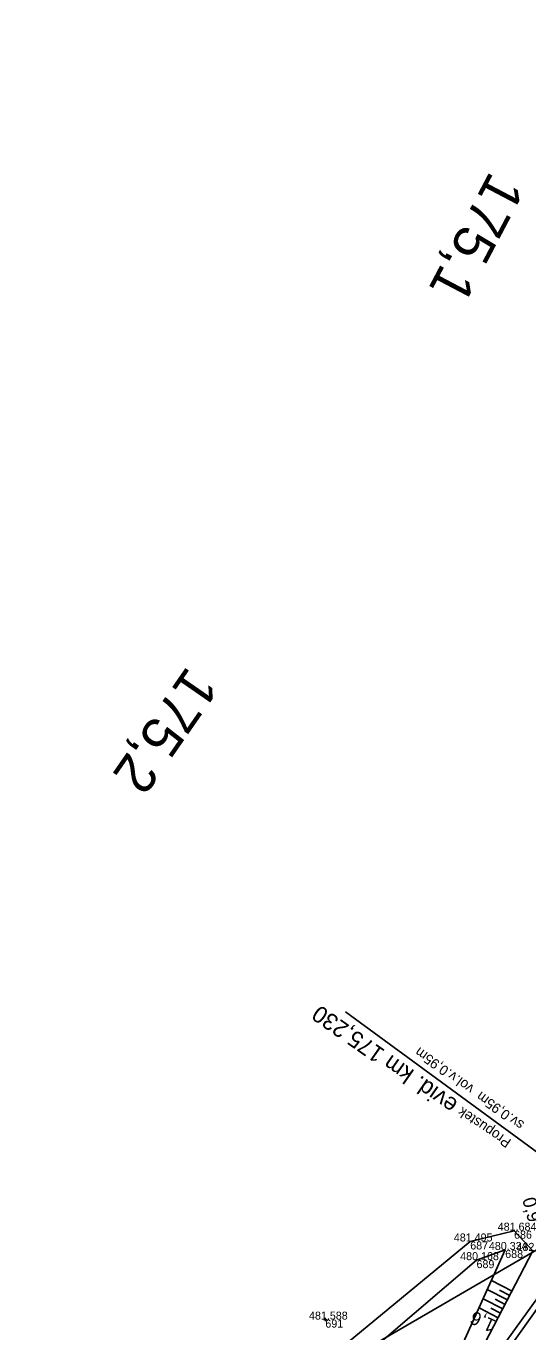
# Model space of a CAD drawing. Extents: x -1234191 to 23050, y -1290331 to -741191.
# Drawn here: x -864630.4 to -864555.2, y -1101503.4 to -1101307.6 of the extents above; entities that cross this region are included whole.
import ezdxf

# ---------------------------------------------------------------- set-up
doc = ezdxf.new("R2010")
doc.units = 0
for name, color, linetype in [('Vrstva 19', 7, 'Continuous'), ('Vrstva 4', 7, 'Continuous'), ('Vrstva 48', 7, 'Continuous'), ('Vrstva 49', 7, 'Continuous'), ('Vrstva 53', 7, 'Continuous'), ('Vrstva 60', 7, 'Continuous'), ('Vrstva 61', 7, 'Continuous'), ('Vrstva 7', 7, 'Continuous')]:
    doc.layers.add(name, color=color, linetype=linetype)

msp = doc.modelspace()

# ---------------------------------------------------------------- linework, layer by layer
at = {"layer": 'Vrstva 19'}
msp.add_line((-864582.56, -1101455.44), (-864543.69, -1101483.93), dxfattribs=at)
at = {"layer": 'Vrstva 4'}
for points in [[(-864519.86, -1101449.67), (-864529.98, -1101464.21), (-864541.15, -1101480.86), (-864562.1, -1101509.93), (-864584.12, -1101541.36), (-864599.09, -1101562.8), (-864627.6, -1101603.54), (-864640.54, -1101621.82), (-864649.94, -1101635.06), (-864659.08, -1101648.08), (-864667.87, -1101661.04), (-864677.15, -1101674.95), (-864690.37, -1101696.12), (-864705.05, -1101722.09), (-864715.24, -1101741.12), (-864726.98, -1101764.71), (-864740.9, -1101796.53), (-864752.22, -1101825.98)], [(-864519.21, -1101450.82), (-864528.78, -1101464.58), (-864540.45, -1101481.18), (-864561.25, -1101510.41), (-864583.51, -1101541.79), (-864598.41, -1101563.39), (-864627, -1101604), (-864639.82, -1101622.15), (-864649.25, -1101635.54), (-864658.35, -1101648.55), (-864667.26, -1101661.71), (-864676.39, -1101675.46), (-864689.53, -1101696.44), (-864704.2, -1101722.32), (-864714.43, -1101741.43), (-864725.9, -1101765.18), (-864740.17, -1101797), (-864751.21, -1101826.06)]]:
    msp.add_lwpolyline(points, dxfattribs=at)
at = {"layer": 'Vrstva 48'}
for p, q in [((-864557.58, -1101497.32), (-864560.66, -1101495.73)), ((-864558.96, -1101499.98), (-864561.89, -1101498.46)), ((-864558.27, -1101498.65), (-864561.28, -1101497.09)), ((-864558.62, -1101499.32), (-864560.1, -1101498.55)), ((-864557.93, -1101497.99), (-864559.45, -1101497.2)), ((-864559.66, -1101501.31), (-864562.51, -1101499.83)), ((-864559.31, -1101500.65), (-864560.76, -1101499.9))]:
    msp.add_line(p, q, dxfattribs=at)
at = {"layer": 'Vrstva 49'}
for p, q in [((-864585.81, -1101501.64), (-864585.31, -1101501.56)), ((-864585.52, -1101501.84), (-864585.6, -1101501.35))]:
    msp.add_line(p, q, dxfattribs=at)
for points in [[(-864578.48, -1101526.58), (-864570.28, -1101515.7), (-864562.23, -1101506.28), (-864554.45, -1101491.29), (-864557.27, -1101488.26), (-864563.84, -1101489.88), (-864583.29, -1101505.92), (-864605.29, -1101528.11), (-864607.53, -1101533.85)], [(-864607.53, -1101533.85), (-864602.23, -1101528.18), (-864581.57, -1101508.67), (-864562.9, -1101492.68), (-864558.6, -1101491.15), (-864565.08, -1101505.54), (-864573.94, -1101516.28), (-864578.48, -1101526.58)]]:
    msp.add_lwpolyline(points, dxfattribs=at)
at = {"layer": 'Vrstva 53'}
msp.add_lwpolyline([(-864762.75, -1101843.79), (-864777.75, -1101816.82), (-864776.26, -1101813.6), (-864773.02, -1101806.49), (-864762.79, -1101784.39), (-864737.16, -1101778.19), (-864710.42, -1101721.57), (-864708.98, -1101718.53), (-864693.48, -1101685.72), (-864658.84, -1101633.64), (-864610.89, -1101569.75), (-864608.25, -1101567.3), (-864598.38, -1101557.22), (-864612.32, -1101541.94), (-864597.3, -1101516.39), (-864553.6, -1101491), (-864548.43, -1101484.26), (-864547.6, -1101481.24), (-864525.61, -1101444.95), (-864482.73, -1101377.97), (-864491.31, -1101366.93), (-864446.31, -1101298.75)], dxfattribs=at)
at = {"layer": 'Vrstva 60'}
for p, q in [((-864557.27, -1101488.26), (-864557.27, -1101488.26)), ((-864563.84, -1101489.88), (-864563.84, -1101489.88)), ((-864562.9, -1101492.68), (-864562.9, -1101492.68)), ((-864558.6, -1101491.15), (-864558.6, -1101491.15)), ((-864585.56, -1101501.6), (-864585.56, -1101501.6))]:
    msp.add_line(p, q, dxfattribs=at)

# ---------------------------------------------------------------- texts
at = {"layer": 'Vrstva 19'}
for s, height, rotation, p in [('evid. km 175,230', 2.5, 145.0667, (-864565.53, -1101468.89)), ('sv.0,95m  vol.v.0,95m', 1.5, 144.1639, (-864555.63, -1101472.07)), ('Propustek', 1.5, 145.7753, (-864557.58, -1101474.7))]:
    msp.add_text(s, height=height, rotation=rotation, dxfattribs=at).set_placement(p)
at = {"layer": 'Vrstva 48'}
for s, rotation, p in [('0,9', 284.7832, (-864556.06, -1101483.55)), ('1,6', 155.739, (-864559.87, -1101501.78))]:
    msp.add_text(s, height=2, rotation=rotation, dxfattribs=at).set_placement(p)
at = {"layer": 'Vrstva 60'}
for s, p in [('686', (-864557.27, -1101489.46)), ('687', (-864563.84, -1101491.08)), ('689', (-864562.9, -1101493.88)), ('688', (-864558.6, -1101492.35)), ('691', (-864585.56, -1101502.8))]:
    msp.add_text(s, height=1.2, dxfattribs=at).set_placement(p)
at = {"layer": 'Vrstva 61'}
for s, p in [('481.495', (-864566.3, -1101489.88)), ('481.684', (-864559.72, -1101488.26)), ('480.334', (-864561.05, -1101491.15)), ('482.224', (-864556.9, -1101491.29)), ('480.168', (-864565.35, -1101492.68)), ('481.588', (-864588.01, -1101501.6))]:
    msp.add_text(s, height=1.2, dxfattribs=at).set_placement(p)
at = {"layer": 'Vrstva 7'}
for s, rotation, p in [('175,1', 242.2415, (-864560.81, -1101329.14)), ('175,2', 235.3006, (-864606.2, -1101403.37))]:
    msp.add_text(s, height=6, rotation=rotation, dxfattribs=at).set_placement(p)

doc.saveas('drawing.dxf')
